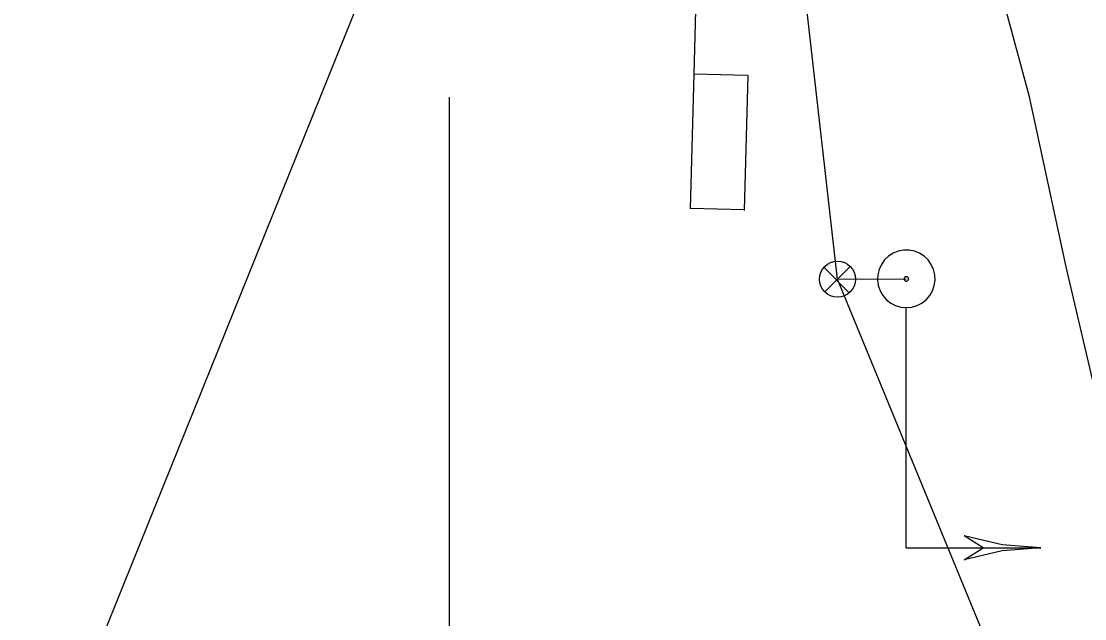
# Model space of a CAD drawing. Extents: x 596028 to 606371, y 330010 to 403088.
# Drawn here: x 604593.9 to 604712, y 339338.1 to 339404.5 of the extents above; entities that cross this region are included whole.
import ezdxf

# ---------------------------------------------------------------- set-up
doc = ezdxf.new("R2010")
doc.units = 0
for name, color, linetype in [('E_SIG', 7, 'Continuous'), ('E_SIG_Conduit', 7, 'Continuous'), ('E_UTL_G_UG', 7, 'Continuous'), ('E_UTL_Loop_UG', 7, 'Continuous'), ('E_UTL_Overhead', 7, 'Continuous'), ('E_UTL_T_UG', 7, 'Continuous')]:
    doc.layers.add(name, color=color, linetype=linetype)

# ---------------------------------------------------------------- blocks, each defined once
blk = doc.blocks.new('_U334')
at = {"layer": 'E_SIG'}
for p, q in [((0, 6.1), (0, -6.1)), ((-6.09, 0.4), (6.1, 0.4))]:
    blk.add_line(p, q, dxfattribs=at)
blk.add_circle((0, 0.01), 6.1, dxfattribs=at)

msp = doc.modelspace()

# ---------------------------------------------------------------- linework, layer by layer
at = {"layer": 'E_SIG'}
for points in [[(604692.21, 339372.7), (604692.82, 339372.76), (604693.4, 339372.93), (604693.94, 339373.21), (604694.42, 339373.58), (604694.82, 339374.04), (604695.12, 339374.57), (604695.32, 339375.15), (604695.41, 339375.75), (604695.38, 339376.36), (604695.24, 339376.95), (604694.98, 339377.5), (604694.63, 339378), (604694.19, 339378.42), (604693.68, 339378.75), (604693.11, 339378.97), (604692.52, 339379.09), (604691.91, 339379.09), (604691.31, 339378.97), (604690.74, 339378.75), (604690.23, 339378.42), (604689.79, 339378), (604689.44, 339377.5), (604689.18, 339376.95), (604689.04, 339376.36), (604689.01, 339375.75), (604689.1, 339375.15), (604689.3, 339374.57), (604689.6, 339374.04), (604690, 339373.58), (604690.48, 339373.21), (604691.02, 339372.93), (604691.6, 339372.76), (604692.21, 339372.7)], [(604692.21, 339375.66), (604692.26, 339375.66), (604692.3, 339375.67), (604692.34, 339375.69), (604692.38, 339375.72), (604692.41, 339375.76), (604692.43, 339375.8), (604692.45, 339375.84), (604692.46, 339375.89), (604692.45, 339375.94), (604692.44, 339375.98), (604692.42, 339376.02), (604692.4, 339376.06), (604692.36, 339376.09), (604692.32, 339376.12), (604692.28, 339376.14), (604692.23, 339376.14), (604692.19, 339376.14), (604692.14, 339376.14), (604692.1, 339376.12), (604692.06, 339376.09), (604692.03, 339376.06), (604692, 339376.02), (604691.98, 339375.98), (604691.97, 339375.94), (604691.97, 339375.89), (604691.97, 339375.84), (604691.99, 339375.8), (604692.01, 339375.76), (604692.04, 339375.72), (604692.08, 339375.69), (604692.12, 339375.67), (604692.16, 339375.66), (604692.21, 339375.66)], [(604692.21, 339346.01), (604692.21, 339372.65)], [(604692.21, 339353.48), (604692.21, 339353.48)], [(604707.16, 339346.01), (604702.84, 339346.34), (604698.62, 339347.34)], [(604700.75, 339346.01), (604698.62, 339347.34)], [(604692.21, 339346.01), (604707.16, 339346.01)], [(604707.16, 339346.01), (604702.84, 339345.67), (604698.62, 339344.67)], [(604698.62, 339344.67), (604700.75, 339346.01)]]:
    msp.add_lwpolyline(points, dxfattribs=at)
at = {"layer": 'E_SIG_Conduit'}
for points in [[(604707.66, 339319.65), (604684.56, 339375.86), (604679.26, 339422.59)], [(604684.56, 339375.86), (604692.21, 339375.9)]]:
    msp.add_lwpolyline(points, dxfattribs=at)
at = {"layer": 'E_UTL_G_UG'}
msp.add_lwpolyline([(604742.35, 339228.68), (604740.05, 339238.17), (604732.17, 339281.15), (604723.13, 339319.31), (604718.15, 339342.27), (604709.95, 339377.23), (604705.89, 339396.14), (604699.95, 339418.23), (604694.75, 339444.39), (604689.12, 339468.85), (604685.03, 339486.7), (604684.68, 339487.29), (604678.37, 339490.44), (604676.2, 339500.02)], dxfattribs=at)
at = {"layer": 'E_UTL_Loop_UG'}
for p, q in [((604669.09, 339418.23), (604668.61, 339398.67)), ((604668.61, 339398.67), (604668.2, 339383.67)), ((604674.6, 339398.5), (604668.61, 339398.67)), ((604674.6, 339398.5), (604674.19, 339383.51)), ((604674.2, 339383.57), (604668.2, 339383.74))]:
    msp.add_line(p, q, dxfattribs=at)
at = {"layer": 'E_UTL_Overhead'}
msp.add_line((604593.89, 339313.75), (604640.66, 339429.67), dxfattribs=at)
at = {"layer": 'E_UTL_T_UG'}
msp.add_lwpolyline([(604641.45, 339330.61), (604641.45, 339396.09)], dxfattribs=at)

# ---------------------------------------------------------------- block references
at = {"layer": 'E_SIG_Conduit', "xscale": 0.3280833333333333, "yscale": 0.32808333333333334, "rotation": 134.9801034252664}
msp.add_blockref('_U334', (604684.56, 339375.86), dxfattribs=at)

doc.saveas('drawing.dxf')
